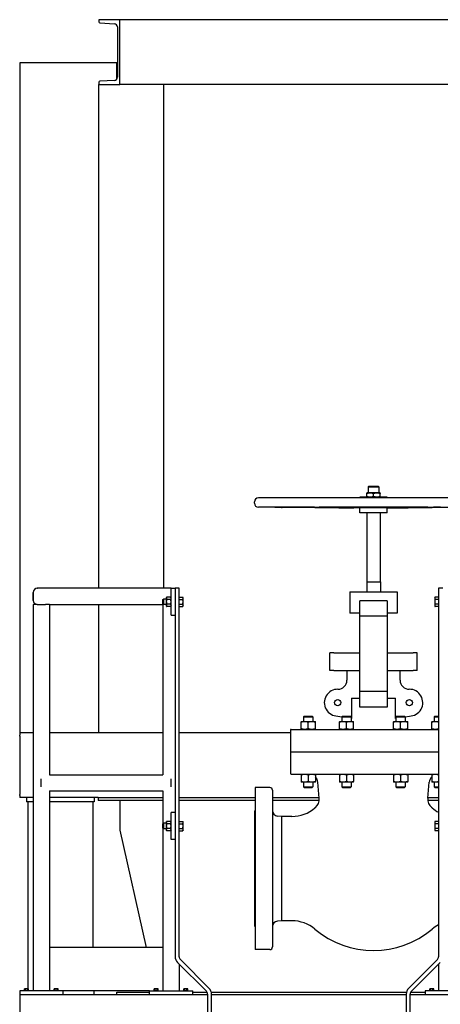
# Model space of a CAD drawing. Header units: inches. Extents: x 18 to 846, y -67 to 561.
# Tile 562 of 656: x 662 to 700, y 256 to 347. Entities that reach past the tile are written whole.
import ezdxf

# ---------------------------------------------------------------- set-up
doc = ezdxf.new("R2010")
doc.units = ezdxf.units.IN
doc.header["$LTSCALE"] = 24
doc.header["$MEASUREMENT"] = 0
doc.layers.add('Visible (ANSI)', color=7, linetype='Continuous', lineweight=30)

msp = doc.modelspace()

# ---------------------------------------------------------------- linework, layer by layer
at = {"layer": 'Visible (ANSI)'}
for p, q in [((670.8308, 347.16786), (668.9108, 347.16786)), ((668.9108, 347.16786), (668.9108, 346.96082)), ((669.00178, 346.86495), (670.34353, 346.79464)), ((670.6308, 346.49192), (670.6308, 341.84381)), ((670.8308, 341.16786), (670.8308, 347.16786)), ((781.5808, 347.16786), (670.8308, 347.16786)), ((670.5808, 343.16786), (661.5808, 343.16786)), ((661.5808, 343.16786), (661.5808, 281.16786)), ((670.5808, 343.16786), (670.6308, 343.16786)), ((670.5808, 341.67704), (670.5808, 343.16786)), ((670.6308, 343.03336), (670.5808, 343.03336)), ((668.9108, 341.37491), (668.9108, 341.16786)), ((668.9108, 341.16786), (670.8308, 341.16786)), ((668.9108, 294.54286), (668.9108, 341.16786)), ((670.34353, 341.54109), (669.00178, 341.47078)), ((780.64773, 341.16786), (670.8308, 341.16786)), ((674.9108, 341.16786), (674.70376, 341.16786)), ((674.9108, 294.54286), (674.9108, 341.16786)), ((693.8862, 303.99907), (693.8118, 303.92467)), ((693.8118, 303.92467), (694.8118, 303.92467)), ((693.8118, 303.92467), (693.8118, 303.38507)), ((693.8862, 303.99907), (694.7374, 303.99907)), ((694.7374, 303.99907), (694.8118, 303.92467)), ((694.8118, 303.92467), (694.8118, 303.38507)), ((683.2883, 302.42407), (683.2883, 302.54207)), ((704.9613, 302.91607), (683.6623, 302.91607)), ((695.5718, 302.97507), (693.0518, 302.97507)), ((693.0518, 302.91607), (693.0518, 302.97507)), ((693.9993, 303.38507), (693.6868, 303.38507)), ((693.6868, 303.03089), (693.6868, 303.32924)), ((694.6243, 303.38507), (693.9993, 303.38507)), ((694.3118, 303.03089), (694.3118, 303.32924)), ((694.9368, 303.38507), (694.6243, 303.38507)), ((694.9368, 303.03089), (694.9368, 303.32924)), ((695.5718, 302.91607), (695.5718, 302.97507)), ((684.94183, 302.04093), (683.65964, 302.05008)), ((688.12376, 302.04093), (684.94183, 302.04093)), ((699.09117, 302.04093), (689.53244, 302.04093)), ((693.0518, 301.98306), (691.52025, 301.99399)), ((695.5718, 301.98306), (693.0518, 301.98306)), ((693.0518, 301.52407), (693.0518, 301.98306)), ((695.5718, 301.98306), (697.10336, 301.99399)), ((695.5718, 301.52407), (695.5718, 301.98306)), ((695.5718, 301.52407), (693.0518, 301.52407)), ((693.6868, 301.52407), (693.6868, 295.14107)), ((694.9368, 301.52407), (694.9368, 295.14107)), ((663.2058, 294.54286), (663.21288, 294.54286)), ((675.5808, 294.54286), (663.21288, 294.54286)), ((675.5808, 292.04286), (675.5808, 294.54286)), ((675.5808, 294.54286), (675.9558, 294.54286)), ((676.3308, 294.54286), (675.9558, 294.54286)), ((675.9558, 294.54286), (675.9558, 260.44819)), ((676.3308, 260.44819), (676.3308, 294.54286)), ((693.6758, 295.14107), (694.9478, 295.14107)), ((693.6758, 295.14107), (693.6758, 294.22436)), ((694.9478, 295.14107), (694.9478, 294.22436)), ((700.7058, 294.54286), (700.3308, 294.54286)), ((700.3308, 294.54286), (700.3308, 260.44819)), ((662.8308, 294.16786), (662.8308, 293.41786)), ((662.83788, 293.41786), (662.83788, 294.16786)), ((674.8308, 293.49568), (674.87658, 293.54286)), ((674.8308, 293.09005), (674.8308, 293.49568)), ((674.87658, 293.54286), (674.87658, 293.04286)), ((675.1428, 293.54286), (674.87658, 293.54286)), ((675.1428, 293.66786), (675.1763, 293.72588)), ((675.1428, 293.66786), (675.1428, 293.61762)), ((675.1428, 293.61762), (675.1428, 293.29286)), ((675.54731, 293.72588), (675.1763, 293.72588)), ((675.54731, 293.50937), (675.1763, 293.50937)), ((675.5808, 293.66786), (675.54731, 293.72588)), ((676.33081, 293.66786), (676.3308, 293.66786)), ((676.33081, 293.61762), (676.33081, 293.72588)), ((676.33081, 293.72588), (676.66131, 293.72588)), ((676.33081, 293.50937), (676.33081, 293.61762)), ((676.33081, 293.50937), (676.66131, 293.50937)), ((676.33081, 293.29286), (676.33081, 293.50937)), ((676.69481, 293.66786), (676.66131, 293.72588)), ((676.69481, 293.61762), (676.69481, 293.66786)), ((676.69481, 293.29286), (676.69481, 293.61762)), ((692.11295, 294.22436), (696.51066, 294.22436)), ((692.11295, 294.22436), (692.11295, 292.25456)), ((696.51066, 294.22436), (696.51066, 292.25456)), ((699.9668, 293.66786), (700.00029, 293.72588)), ((699.9668, 293.66786), (699.9668, 293.61762)), ((699.9668, 293.61762), (699.9668, 293.29286)), ((700.3308, 293.72588), (700.00029, 293.72588)), ((700.3308, 293.50937), (700.00029, 293.50937)), ((700.3308, 293.72588), (700.3308, 293.61762)), ((700.3308, 293.66786), (700.3308, 293.66786)), ((700.3308, 293.61762), (700.3308, 293.50937)), ((700.3308, 293.50937), (700.3308, 293.29286)), ((662.8308, 293.04286), (662.8308, 257.29286)), ((663.2058, 293.04286), (662.8308, 293.04286)), ((663.2058, 293.04286), (663.9558, 293.04286)), ((664.3308, 293.04286), (663.9558, 293.04286)), ((664.3308, 293.04286), (664.3308, 277.29286)), ((664.3308, 293.04286), (674.8308, 293.04286)), ((668.9108, 281.16786), (668.9108, 293.04286)), ((674.8308, 293.09005), (674.87658, 293.04286)), ((674.8308, 293.04286), (674.8308, 277.29286)), ((674.87658, 293.04286), (674.8308, 293.04286)), ((675.1428, 293.04286), (674.87658, 293.04286)), ((675.1428, 293.29286), (675.1428, 292.96811)), ((675.1428, 292.96811), (675.1428, 292.91786)), ((675.1428, 292.91786), (675.1763, 292.85985)), ((675.54731, 293.07636), (675.1763, 293.07636)), ((675.54731, 292.85985), (675.1763, 292.85985)), ((675.5808, 292.91786), (675.54731, 292.85985)), ((676.33081, 292.91786), (676.3308, 292.91786)), ((676.33081, 293.07636), (676.33081, 293.29286)), ((676.33081, 293.07636), (676.66131, 293.07636)), ((676.33081, 292.96811), (676.33081, 293.07636)), ((676.33081, 292.85985), (676.33081, 292.96811)), ((676.33081, 292.85985), (676.66131, 292.85985)), ((676.69481, 292.91786), (676.66131, 292.85985)), ((676.69481, 292.96811), (676.69481, 293.29286)), ((676.69481, 292.91786), (676.69481, 292.96811)), ((693.03822, 291.96496), (693.03822, 293.39736)), ((695.58538, 293.39736), (693.03822, 293.39736)), ((695.58538, 293.39736), (695.58538, 291.96496)), ((699.9668, 293.29286), (699.9668, 292.96811)), ((699.9668, 292.96811), (699.9668, 292.91786)), ((699.9668, 292.91786), (700.00029, 292.85985)), ((700.3308, 293.07636), (700.00029, 293.07636)), ((700.3308, 292.85985), (700.00029, 292.85985)), ((700.3308, 293.29286), (700.3308, 293.07636)), ((700.3308, 293.07636), (700.3308, 292.96811)), ((700.3308, 292.96811), (700.3308, 292.85985)), ((700.3308, 292.91786), (700.3308, 292.91786)), ((675.5808, 292.04286), (675.9558, 292.04286)), ((693.03822, 292.25456), (692.11295, 292.25456)), ((693.03822, 284.98077), (693.03822, 291.96496)), ((695.58538, 291.96496), (693.03822, 291.96496)), ((696.51066, 292.25456), (695.58538, 292.25456)), ((695.58538, 291.96496), (695.58538, 284.98077)), ((690.65009, 288.58536), (690.27014, 288.58536)), ((690.27014, 286.93136), (690.27014, 288.58536)), ((690.65009, 288.58536), (693.03822, 288.58536)), ((695.58538, 288.58536), (697.97352, 288.58536)), ((698.35347, 288.58536), (697.97352, 288.58536)), ((698.35347, 286.93136), (698.35347, 288.58536)), ((690.65009, 286.93136), (690.27014, 286.93136)), ((690.65009, 286.93136), (693.03822, 286.93136)), ((691.8523, 286.93136), (691.8523, 286.0292)), ((695.58538, 286.93136), (697.97352, 286.93136)), ((696.7713, 286.0292), (696.7713, 286.93136)), ((698.35347, 286.93136), (697.97352, 286.93136)), ((692.27431, 284.37536), (692.27431, 282.49655)), ((692.27431, 284.37536), (693.03822, 284.37536)), ((693.03822, 283.54836), (693.03822, 284.98077)), ((695.58538, 284.98077), (693.03822, 284.98077)), ((695.58538, 284.98077), (695.58538, 283.54836)), ((695.58538, 284.37536), (696.3493, 284.37536)), ((696.3493, 282.49655), (696.3493, 284.37536)), ((695.58538, 283.54836), (693.03822, 283.54836)), ((687.89995, 282.72136), (687.8338, 282.65521)), ((687.8338, 282.65521), (688.7088, 282.65521)), ((687.8338, 282.65521), (687.8338, 282.23086)), ((687.89995, 282.72136), (688.64265, 282.72136)), ((688.64265, 282.72136), (688.7088, 282.65521)), ((688.7088, 282.65521), (688.7088, 282.23086)), ((690.9993, 282.72136), (691.37258, 282.65555)), ((691.43839, 282.72136), (691.37224, 282.65521)), ((691.37224, 282.65521), (692.24724, 282.65521)), ((691.37224, 282.65521), (691.37224, 282.23086)), ((691.43839, 282.72136), (692.18109, 282.72136)), ((692.18109, 282.72136), (692.24724, 282.65521)), ((692.24724, 282.65521), (692.24724, 282.23086)), ((692.24724, 282.50132), (692.27431, 282.49655)), ((696.3493, 282.49655), (696.37637, 282.50132)), ((696.44252, 282.72136), (696.37637, 282.65521)), ((696.37637, 282.65521), (697.25137, 282.65521)), ((696.37637, 282.65521), (696.37637, 282.23086)), ((696.44252, 282.72136), (697.18522, 282.72136)), ((697.18522, 282.72136), (697.25137, 282.65521)), ((697.25103, 282.65555), (697.6243, 282.72136)), ((697.25137, 282.65521), (697.25137, 282.23086)), ((699.98096, 282.72136), (699.91481, 282.65521)), ((699.91481, 282.65521), (700.3308, 282.65521)), ((699.91481, 282.65521), (699.91481, 282.23086)), ((699.98096, 282.72136), (700.3308, 282.72136)), ((687.6153, 282.23086), (687.9433, 282.23086)), ((687.6153, 281.53946), (687.6153, 282.17227)), ((687.9433, 282.23086), (688.5993, 282.23086)), ((688.2713, 281.53946), (688.2713, 282.17227)), ((688.5993, 282.23086), (688.9273, 282.23086)), ((688.9273, 281.53946), (688.9273, 282.17227)), ((691.15374, 282.23086), (691.48174, 282.23086)), ((691.15374, 281.53946), (691.15374, 282.17227)), ((691.48174, 282.23086), (692.13774, 282.23086)), ((691.80974, 281.53946), (691.80974, 282.17227)), ((692.13774, 282.23086), (692.46574, 282.23086)), ((692.46574, 281.53946), (692.46574, 282.17227)), ((696.15787, 282.23086), (696.48587, 282.23086)), ((696.15787, 281.53946), (696.15787, 282.17227)), ((696.48587, 282.23086), (697.14187, 282.23086)), ((696.81387, 281.53946), (696.81387, 282.17227)), ((697.14187, 282.23086), (697.46987, 282.23086)), ((697.46987, 281.53946), (697.46987, 282.17227)), ((699.69631, 282.23086), (700.02431, 282.23086)), ((699.69631, 281.53946), (699.69631, 282.17227)), ((700.02431, 282.23086), (700.3308, 282.23086)), ((662.8308, 281.16786), (661.5808, 281.16786)), ((661.5808, 281.16786), (661.5808, 280.96082)), ((661.5808, 280.86495), (661.5808, 280.96082)), ((661.5808, 280.86495), (661.5808, 280.79464)), ((661.5808, 280.79464), (661.5808, 280.49192)), ((674.8308, 281.16786), (664.3308, 281.16786)), ((669.11785, 281.16786), (668.9108, 281.16786)), ((674.8308, 281.16786), (674.70376, 281.16786)), ((686.6158, 281.16786), (676.3308, 281.16786)), ((686.6158, 281.41786), (686.6158, 279.47636)), ((686.6788, 281.48086), (700.3308, 281.48086)), ((661.5808, 280.49192), (661.5808, 275.84381)), ((686.6158, 279.35036), (686.6158, 277.40886)), ((686.6788, 279.41336), (700.3308, 279.41336)), ((686.6788, 279.41336), (700.3308, 279.41336)), ((664.3308, 277.29286), (674.8308, 277.29286)), ((686.6788, 277.34586), (700.3308, 277.34586)), ((687.6153, 277.28727), (687.6153, 276.65446)), ((688.2713, 277.28727), (688.2713, 276.65446)), ((688.9273, 277.28727), (688.9273, 276.65446)), ((691.15374, 277.28727), (691.15374, 276.65446)), ((691.80974, 277.28727), (691.80974, 276.65446)), ((692.46574, 277.28727), (692.46574, 276.65446)), ((696.15787, 277.28727), (696.15787, 276.65446)), ((696.81387, 277.28727), (696.81387, 276.65446)), ((697.46987, 277.28727), (697.46987, 276.65446)), ((699.69631, 277.28727), (699.69631, 276.65446)), ((663.5808, 276.16786), (663.5808, 276.91786)), ((675.5808, 276.16786), (675.5808, 276.91786)), ((687.9433, 276.59586), (687.6153, 276.59586)), ((687.8338, 276.59586), (687.8338, 276.16751)), ((687.8338, 276.16751), (688.7088, 276.16751)), ((687.89995, 276.10136), (687.8338, 276.16751)), ((688.5993, 276.59586), (687.9433, 276.59586)), ((688.9273, 276.59586), (688.5993, 276.59586)), ((688.64265, 276.10136), (688.7088, 276.16751)), ((688.7088, 276.59586), (688.7088, 276.16751)), ((689.29257, 275.10823), (689.16285, 276.59094)), ((691.48174, 276.59586), (691.15374, 276.59586)), ((691.37224, 276.59586), (691.37224, 276.16751)), ((691.37224, 276.16751), (692.24724, 276.16751)), ((691.43839, 276.10136), (691.37224, 276.16751)), ((692.13774, 276.59586), (691.48174, 276.59586)), ((692.46574, 276.59586), (692.13774, 276.59586)), ((692.18109, 276.10136), (692.24724, 276.16751)), ((692.24724, 276.59586), (692.24724, 276.16751)), ((696.48587, 276.59586), (696.15787, 276.59586)), ((696.37637, 276.59586), (696.37637, 276.16751)), ((696.37637, 276.16751), (697.25137, 276.16751)), ((696.44252, 276.10136), (696.37637, 276.16751)), ((697.14187, 276.59586), (696.48587, 276.59586)), ((697.46987, 276.59586), (697.14187, 276.59586)), ((697.18522, 276.10136), (697.25137, 276.16751)), ((697.25137, 276.59586), (697.25137, 276.16751)), ((699.33104, 275.10823), (699.46076, 276.59094)), ((700.02431, 276.59586), (699.69631, 276.59586)), ((699.91481, 276.59586), (699.91481, 276.16751)), ((699.91481, 276.16751), (700.3308, 276.16751)), ((699.98096, 276.10136), (699.91481, 276.16751)), ((700.3308, 276.59586), (700.02431, 276.59586)), ((661.5808, 275.84381), (661.5808, 275.54109)), ((661.5808, 275.54109), (661.5808, 275.47078)), ((661.5808, 275.37491), (661.5808, 275.47078)), ((661.5808, 275.37491), (661.5808, 275.16786)), ((664.3308, 275.79286), (664.3308, 257.29286)), ((664.3308, 275.79286), (674.8308, 275.79286)), ((674.8308, 275.79286), (674.8308, 272.74568)), ((683.3708, 276.10536), (683.3708, 261.10536)), ((684.7118, 276.10536), (683.3708, 276.10536)), ((684.9618, 275.85536), (684.9618, 261.35536)), ((687.89995, 276.10136), (688.64265, 276.10136)), ((691.43839, 276.10136), (692.18109, 276.10136)), ((696.44252, 276.10136), (697.18522, 276.10136)), ((699.98096, 276.10136), (700.3308, 276.10136)), ((662.2058, 275.16786), (661.5808, 275.16786)), ((662.2058, 275.16786), (662.2058, 274.79286)), ((662.8308, 275.16786), (662.2058, 275.16786)), ((662.8308, 274.79286), (662.2058, 274.79286)), ((662.3208, 274.79286), (662.3208, 257.48686)), ((668.4558, 275.16786), (664.3308, 275.16786)), ((668.4558, 274.79286), (664.3308, 274.79286)), ((668.3408, 274.79286), (668.3408, 261.29286)), ((668.8308, 275.16786), (668.4558, 275.16786)), ((668.4558, 275.16786), (668.4558, 274.79286)), ((668.8308, 275.16786), (668.8308, 274.91786)), ((668.8308, 275.16786), (674.8308, 275.16786)), ((674.8308, 274.91786), (668.8308, 274.91786)), ((670.8308, 274.91786), (670.8308, 272.16786)), ((676.3308, 275.16786), (683.3708, 275.16786)), ((683.3708, 274.91786), (676.3308, 274.91786)), ((684.9618, 275.16786), (689.28735, 275.16786)), ((689.29104, 274.91786), (684.9618, 274.91786)), ((700.3308, 274.91786), (699.33257, 274.91786)), ((699.33625, 275.16786), (700.3308, 275.16786)), ((675.9558, 273.79286), (675.5808, 273.79286)), ((675.5808, 271.29286), (675.5808, 273.79286)), ((683.3078, 273.92036), (683.3708, 273.98336)), ((683.3078, 273.92036), (683.3078, 263.29036)), ((685.7888, 273.43718), (685.41823, 273.4696)), ((685.7888, 273.43718), (685.7888, 263.77355)), ((686.76032, 273.43718), (685.7888, 273.43718)), ((674.8308, 272.74568), (674.87658, 272.79286)), ((674.8308, 272.34005), (674.8308, 272.74568)), ((674.87658, 272.79286), (674.87658, 272.29286)), ((675.1428, 272.79286), (674.87658, 272.79286)), ((675.1428, 272.91786), (675.1763, 272.97588)), ((675.1428, 272.91786), (675.1428, 272.86762)), ((675.1428, 272.86762), (675.1428, 272.54286)), ((675.1428, 272.54286), (675.1428, 272.21811)), ((675.54731, 272.97588), (675.1763, 272.97588)), ((675.54731, 272.75937), (675.1763, 272.75937)), ((675.5808, 272.91786), (675.54731, 272.97588)), ((676.33081, 272.91786), (676.3308, 272.91786)), ((676.33081, 272.86762), (676.33081, 272.97588)), ((676.33081, 272.97588), (676.66131, 272.97588)), ((676.33081, 272.75937), (676.33081, 272.86762)), ((676.33081, 272.75937), (676.66131, 272.75937)), ((676.33081, 272.54286), (676.33081, 272.75937)), ((676.33081, 272.32636), (676.33081, 272.54286)), ((676.69481, 272.91786), (676.66131, 272.97588)), ((676.69481, 272.86762), (676.69481, 272.91786)), ((676.69481, 272.54286), (676.69481, 272.86762)), ((676.69481, 272.21811), (676.69481, 272.54286)), ((699.9668, 272.91786), (700.00029, 272.97588)), ((699.9668, 272.91786), (699.9668, 272.86762)), ((699.9668, 272.86762), (699.9668, 272.54286)), ((699.9668, 272.54286), (699.9668, 272.21811)), ((700.3308, 272.97588), (700.00029, 272.97588)), ((700.3308, 272.75937), (700.00029, 272.75937)), ((700.3308, 272.97588), (700.3308, 272.86762)), ((700.3308, 272.91786), (700.3308, 272.91786)), ((700.3308, 272.86762), (700.3308, 272.75937)), ((700.3308, 272.75937), (700.3308, 272.54286)), ((700.3308, 272.54286), (700.3308, 272.32636)), ((670.8308, 272.16786), (673.27213, 261.29286)), ((674.8308, 272.34005), (674.8308, 257.29286)), ((674.8308, 272.34005), (674.87658, 272.29286)), ((675.1428, 272.29286), (674.87658, 272.29286)), ((675.1428, 272.21811), (675.1428, 272.16786)), ((675.1428, 272.16786), (675.1763, 272.10985)), ((675.54731, 272.32636), (675.1763, 272.32636)), ((675.54731, 272.10985), (675.1763, 272.10985)), ((675.5808, 272.16786), (675.54731, 272.10985)), ((676.33081, 272.16786), (676.3308, 272.16786)), ((676.33081, 272.32636), (676.66131, 272.32636)), ((676.33081, 272.21811), (676.33081, 272.32636)), ((676.33081, 272.10985), (676.33081, 272.21811)), ((676.33081, 272.10985), (676.66131, 272.10985)), ((676.69481, 272.16786), (676.66131, 272.10985)), ((676.69481, 272.16786), (676.69481, 272.21811)), ((699.9668, 272.21811), (699.9668, 272.16786)), ((699.9668, 272.16786), (700.00029, 272.10985)), ((700.3308, 272.32636), (700.00029, 272.32636)), ((700.3308, 272.10985), (700.00029, 272.10985)), ((700.3308, 272.32636), (700.3308, 272.21811)), ((700.3308, 272.21811), (700.3308, 272.10985)), ((700.3308, 272.16786), (700.3308, 272.16786)), ((675.9558, 271.29286), (675.5808, 271.29286)), ((685.7888, 263.77355), (685.41823, 263.74113)), ((686.76032, 263.77355), (685.7888, 263.77355)), ((683.3078, 263.29036), (683.3708, 263.22736)), ((674.8308, 261.29286), (664.3308, 261.29286)), ((684.7118, 261.10536), (683.3708, 261.10536)), ((676.17547, 259.91786), (678.84597, 257.24737)), ((676.3308, 259.76253), (676.3308, 257.29286)), ((679.11113, 257.51253), (676.44064, 260.18303)), ((700.22097, 260.18303), (697.55047, 257.51253)), ((697.81564, 257.24737), (700.48613, 259.91786)), ((700.3308, 259.76253), (700.3308, 257.29286)), ((661.5808, 257.29286), (661.5808, 256.91786)), ((665.5808, 257.29286), (661.5808, 257.29286)), ((661.9898, 257.33186), (662.4218, 257.33186)), ((661.9898, 257.33186), (661.9898, 257.29286)), ((662.02567, 257.33186), (662.02567, 257.46764)), ((662.0707, 257.48686), (662.0498, 257.48686)), ((662.2058, 257.48686), (662.0707, 257.48686)), ((662.11574, 257.33186), (662.11574, 257.46764)), ((662.3409, 257.48686), (662.2058, 257.48686)), ((662.29587, 257.33186), (662.29587, 257.46764)), ((662.3618, 257.48686), (662.3409, 257.48686)), ((662.38594, 257.33186), (662.38594, 257.46764)), ((662.4218, 257.33186), (662.4218, 257.29286)), ((664.7398, 257.33186), (665.1718, 257.33186)), ((664.7398, 257.33186), (664.7398, 257.29286)), ((664.77567, 257.33186), (664.77567, 257.46764)), ((664.8207, 257.48686), (664.7998, 257.48686)), ((664.9558, 257.48686), (664.8207, 257.48686)), ((664.86574, 257.33186), (664.86574, 257.46764)), ((665.0909, 257.48686), (664.9558, 257.48686)), ((665.04587, 257.33186), (665.04587, 257.46764)), ((665.1118, 257.48686), (665.0909, 257.48686)), ((665.13594, 257.33186), (665.13594, 257.46764)), ((665.1718, 257.33186), (665.1718, 257.29286)), ((673.5808, 257.29286), (665.5808, 257.29286)), ((665.5808, 257.29286), (665.5808, 256.91786)), ((668.4558, 256.91786), (668.4558, 257.29286)), ((670.5808, 257.16786), (673.5808, 257.16786)), ((670.5808, 256.91786), (670.5808, 257.16786)), ((673.5808, 257.29286), (677.5808, 257.29286)), ((673.5808, 256.91786), (673.5808, 257.29286)), ((673.9898, 257.33186), (674.4218, 257.33186)), ((673.9898, 257.33186), (673.9898, 257.29286)), ((674.02567, 257.33186), (674.02567, 257.46764)), ((674.0707, 257.48686), (674.0498, 257.48686)), ((674.2058, 257.48686), (674.0707, 257.48686)), ((674.11574, 257.33186), (674.11574, 257.46764)), ((674.3409, 257.48686), (674.2058, 257.48686)), ((674.29587, 257.33186), (674.29587, 257.46764)), ((674.3618, 257.48686), (674.3409, 257.48686)), ((674.38594, 257.33186), (674.38594, 257.46764)), ((674.4218, 257.33186), (674.4218, 257.29286)), ((676.7398, 257.33186), (677.1718, 257.33186)), ((676.7398, 257.33186), (676.7398, 257.29286)), ((676.77567, 257.33186), (676.77567, 257.46764)), ((676.8207, 257.48686), (676.7998, 257.48686)), ((676.9558, 257.48686), (676.8207, 257.48686)), ((676.86574, 257.33186), (676.86574, 257.46764)), ((677.0909, 257.48686), (676.9558, 257.48686)), ((677.04587, 257.33186), (677.04587, 257.46764)), ((677.1118, 257.48686), (677.0909, 257.48686)), ((677.13594, 257.33186), (677.13594, 257.46764)), ((677.1718, 257.33186), (677.1718, 257.29286)), ((677.5808, 256.91786), (677.5808, 257.29286)), ((677.5808, 257.16786), (678.90662, 257.16786)), ((678.9558, 256.9822), (678.9558, 229.79286)), ((679.30746, 257.16786), (697.35415, 257.16786)), ((679.3308, 229.79286), (679.3308, 256.9822)), ((697.3308, 256.9822), (697.3308, 229.79286)), ((697.7058, 229.79286), (697.7058, 256.9822)), ((697.75499, 257.16786), (699.0808, 257.16786)), ((699.0808, 257.29286), (699.0808, 256.91786)), ((703.0808, 257.29286), (699.0808, 257.29286)), ((699.4898, 257.33186), (699.9218, 257.33186)), ((699.4898, 257.33186), (699.4898, 257.29286)), ((699.52567, 257.33186), (699.52567, 257.46764)), ((699.5707, 257.48686), (699.5498, 257.48686)), ((699.7058, 257.48686), (699.5707, 257.48686)), ((699.61574, 257.33186), (699.61574, 257.46764)), ((699.8409, 257.48686), (699.7058, 257.48686)), ((699.79587, 257.33186), (699.79587, 257.46764)), ((699.8618, 257.48686), (699.8409, 257.48686)), ((699.88594, 257.33186), (699.88594, 257.46764)), ((699.9218, 257.33186), (699.9218, 257.29286)), ((661.5808, 256.91786), (661.5808, 186.90687)), ((678.9558, 256.91786), (661.5808, 256.91786)), ((697.3308, 256.91786), (679.3308, 256.91786)), ((792.1433, 256.91786), (697.7058, 256.91786))]:
    msp.add_line(p, q, dxfattribs=at)
for centre in [(690.9993, 283.96186), (697.6243, 283.96186)]:
    msp.add_circle(centre, 0.29167, dxfattribs=at)
for centre, radius, start, end in [((669.0068, 346.96082), 0.096, 180, 267.0004445), ((670.32767, 346.49192), 0.30314, 0, 87.0004445), ((670.32767, 341.84381), 0.30314, 272.9995555, 0), ((669.0068, 341.37491), 0.096, 92.9995555, 180), ((683.6623, 302.54207), 0.374, 90, 180), ((683.6623, 302.42407), 0.374, 180, 269.5911677), ((663.2058, 294.16786), 0.375, 90, 180), ((663.21288, 294.16786), 0.375, 90, 180), ((663.2058, 293.41786), 0.375, 180, 270), ((663.21288, 293.41786), 0.375, 180, 270), ((691.0253, 286.0292), 0.827, 269.2794537, 0), ((697.5983, 286.0292), 0.827, 180, 270.7205463), ((690.9993, 283.96186), 1.2405, 89.2794537, 270), ((697.6243, 283.96186), 1.2405, 270, 90.7205463), ((686.6788, 281.41786), 0.063, 90, 180), ((686.6788, 279.47636), 0.063, 180, 270), ((686.6788, 279.35036), 0.063, 90, 180), ((686.6788, 277.40886), 0.063, 180, 270), ((688.339, 276.51886), 0.827, 5, 44.654126), ((700.28461, 276.51886), 0.827, 135.345874, 175), ((684.7118, 275.85536), 0.25, 0, 90), ((688.29638, 275.02108), 1, 309.7112969, 5), ((700.32723, 275.02108), 1, 175, 230.2887031), ((685.4618, 273.9677), 0.5, 180, 265), ((686.76032, 276.74518), 3.308, 270, 310.1026966), ((694.3118, 267.77836), 8.415, 129.7112969, 130.1026966), ((694.3118, 267.77836), 8.415, 49.8973037, 50.2887031), ((701.86329, 276.74518), 3.308, 229.8973026, 242.4019533), ((685.4618, 263.24303), 0.5, 95, 180), ((686.76032, 260.46555), 3.308, 49.8973034, 90), ((701.86329, 260.46555), 3.308, 117.5980467, 130.1026974), ((694.3118, 269.43236), 8.415, 229.8973034, 310.1026963), ((684.7118, 261.35536), 0.25, 270, 0), ((676.7058, 260.44819), 0.75, 180, 225), ((676.7058, 260.44819), 0.375, 180, 225), ((699.9558, 260.44819), 0.375, 315, 0), ((662.2058, 257.26625), 0.2702, 125.2643897, 131.8103149), ((662.2058, 257.26625), 0.22062, 90, 114.0948426), ((662.2058, 257.26625), 0.22062, 65.9051574, 90), ((662.2058, 257.26625), 0.2702, 48.1896851, 54.7356103), ((664.9558, 257.26625), 0.2702, 125.2643897, 131.8103149), ((664.9558, 257.26625), 0.22062, 90, 114.0948426), ((664.9558, 257.26625), 0.22062, 65.9051574, 90), ((664.9558, 257.26625), 0.2702, 48.1896851, 54.7356103), ((674.2058, 257.26625), 0.2702, 125.2643897, 131.8103149), ((674.2058, 257.26625), 0.22062, 90, 114.0948426), ((674.2058, 257.26625), 0.22062, 65.9051574, 90), ((674.2058, 257.26625), 0.2702, 48.1896851, 54.7356103), ((676.9558, 257.26625), 0.2702, 125.2643897, 131.8103149), ((676.9558, 257.26625), 0.22062, 90, 114.0948426), ((676.9558, 257.26625), 0.22062, 65.9051574, 90), ((676.9558, 257.26625), 0.2702, 48.1896851, 54.7356103), ((678.5808, 256.9822), 0.375, 0, 45), ((678.5808, 256.9822), 0.75, 0, 45), ((698.0808, 256.9822), 0.75, 135, 180), ((698.0808, 256.9822), 0.375, 135, 180), ((699.7058, 257.26625), 0.2702, 125.2643897, 131.8103149), ((699.7058, 257.26625), 0.22062, 90, 114.0948426), ((699.7058, 257.26625), 0.22062, 65.9051574, 90), ((699.7058, 257.26625), 0.2702, 48.1896851, 54.7356103)]:
    msp.add_arc(centre, radius, start, end, dxfattribs=at)
for centre, start_param, end_param in [((662.0707, 257.26625), 0, 0.42053434), ((662.0707, 257.26625), 5.86265097, 6.28318531), ((662.3409, 257.26625), 0, 0.42053434), ((662.3409, 257.26625), 5.86265097, 6.28318531), ((664.8207, 257.26625), 0, 0.42053434), ((664.8207, 257.26625), 5.86265097, 6.28318531), ((665.0909, 257.26625), 0, 0.42053434), ((665.0909, 257.26625), 5.86265097, 6.28318531), ((674.0707, 257.26625), 0, 0.42053434), ((674.0707, 257.26625), 5.86265097, 6.28318531), ((674.3409, 257.26625), 0, 0.42053434), ((674.3409, 257.26625), 5.86265097, 6.28318531), ((676.8207, 257.26625), 0, 0.42053434), ((676.8207, 257.26625), 5.86265097, 6.28318531), ((677.0909, 257.26625), 0, 0.42053434), ((677.0909, 257.26625), 5.86265097, 6.28318531), ((699.5707, 257.26625), 0, 0.42053434), ((699.5707, 257.26625), 5.86265097, 6.28318531), ((699.8409, 257.26625), 0, 0.42053434), ((699.8409, 257.26625), 5.86265097, 6.28318531)]:
    msp.add_ellipse(centre, major_axis=(0, 0.22062), ratio=0.5, start_param=start_param, end_param=end_param, dxfattribs=at)
for points, weights in [([(693.6868, 303.38507), (693.6868, 303.38507), (693.6868, 303.32924)], [1, 1.04314139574, 1.01001874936]), ([(693.6868, 303.32924), (693.85427, 303.38507), (693.9993, 303.38507)], [1.01001874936, 1.04314139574, 1]), ([(693.6868, 303.03089), (693.6868, 302.97507), (693.6868, 302.97507)], [1.01001874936, 1.04314139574, 1]), ([(693.9993, 302.97507), (693.85427, 302.97507), (693.6868, 303.03089)], [1, 1.04314139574, 1.01001874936]), ([(693.9993, 303.38507), (694.14434, 303.38507), (694.3118, 303.32924)], [1, 1.04314139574, 1.01001874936]), ([(694.3118, 303.03089), (694.14434, 302.97507), (693.9993, 302.97507)], [1.01001874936, 1.04314139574, 1]), ([(694.3118, 303.32924), (694.47927, 303.38507), (694.6243, 303.38507)], [1.01001874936, 1.04314139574, 1]), ([(694.6243, 302.97507), (694.47927, 302.97507), (694.3118, 303.03089)], [1, 1.04314139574, 1.01001874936]), ([(694.6243, 303.38507), (694.76934, 303.38507), (694.9368, 303.32924)], [1, 1.04314139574, 1.01001874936]), ([(694.9368, 303.03089), (694.76934, 302.97507), (694.6243, 302.97507)], [1.01001874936, 1.04314139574, 1]), ([(694.9368, 303.32924), (694.9368, 303.38507), (694.9368, 303.38507)], [1.01001874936, 1.04314139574, 1]), ([(694.9368, 302.97507), (694.9368, 302.97507), (694.9368, 303.03089)], [1, 1.04314139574, 1.01001874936]), ([(692.16779, 301.98949), (690.9219, 301.99783), (685.85314, 302.03682)], [3.21640230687, 2.36623373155, 1.05826131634]), ([(688.88254, 302.03682), (691.71861, 301.99783), (692.4157, 301.98949)], [1.05826131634, 2.36623373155, 3.21640230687]), ([(693.91068, 301.98949), (693.02271, 301.99783), (689.41012, 302.03682)], [3.21640230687, 2.36623373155, 1.05826131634]), ([(699.21349, 302.03682), (695.6009, 301.99783), (694.71293, 301.98949)], [1.05826131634, 2.36623373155, 3.21640230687]), ([(696.20791, 301.98949), (696.905, 301.99783), (699.74106, 302.03682)], [3.21640230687, 2.36623373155, 1.05826131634]), ([(702.77047, 302.03682), (697.70171, 301.99783), (696.45582, 301.98949)], [1.05826131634, 2.36623373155, 3.21640230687]), ([(675.1763, 293.72588), (675.1428, 293.66786), (675.1428, 293.61762)], [1, 1.0379548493, 1]), ([(675.1428, 293.61762), (675.1428, 293.56738), (675.1763, 293.50937)], [1, 1.0379548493, 1]), ([(675.1763, 293.50937), (675.1428, 293.39335), (675.1428, 293.29286)], [1, 1.0379548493, 1]), ([(675.5808, 293.61762), (675.5808, 293.66786), (675.54731, 293.72588)], [1, 1.0379548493, 1]), ([(675.54731, 293.50937), (675.5808, 293.56738), (675.5808, 293.61762)], [1, 1.0379548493, 1]), ([(675.5808, 293.29286), (675.5808, 293.39335), (675.54731, 293.50937)], [1, 1.0379548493, 1]), ([(676.69481, 293.61762), (676.69481, 293.66786), (676.66131, 293.72588)], [1, 1.0379548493, 1]), ([(676.66131, 293.50937), (676.69481, 293.56738), (676.69481, 293.61762)], [1, 1.0379548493, 1]), ([(676.69481, 293.29286), (676.69481, 293.39335), (676.66131, 293.50937)], [1, 1.0379548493, 1]), ([(700.00029, 293.72588), (699.9668, 293.66786), (699.9668, 293.61762)], [1, 1.0379548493, 1]), ([(699.9668, 293.61762), (699.9668, 293.56738), (700.00029, 293.50937)], [1, 1.0379548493, 1]), ([(700.00029, 293.50937), (699.9668, 293.39335), (699.9668, 293.29286)], [1, 1.0379548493, 1]), ([(675.1428, 293.29286), (675.1428, 293.19238), (675.1763, 293.07636)], [1, 1.0379548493, 1]), ([(675.1763, 293.07636), (675.1428, 293.01835), (675.1428, 292.96811)], [1, 1.0379548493, 1]), ([(675.1428, 292.96811), (675.1428, 292.91786), (675.1763, 292.85985)], [1, 1.0379548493, 1]), ([(675.54731, 293.07636), (675.5808, 293.19238), (675.5808, 293.29286)], [1, 1.0379548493, 1]), ([(675.5808, 292.96811), (675.5808, 293.01835), (675.54731, 293.07636)], [1, 1.0379548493, 1]), ([(675.54731, 292.85985), (675.5808, 292.91786), (675.5808, 292.96811)], [1, 1.0379548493, 1]), ([(676.66131, 293.07636), (676.69481, 293.19238), (676.69481, 293.29286)], [1, 1.0379548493, 1]), ([(676.69481, 292.96811), (676.69481, 293.01835), (676.66131, 293.07636)], [1, 1.0379548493, 1]), ([(676.66131, 292.85985), (676.69481, 292.91786), (676.69481, 292.96811)], [1, 1.0379548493, 1]), ([(699.9668, 293.29286), (699.9668, 293.19238), (700.00029, 293.07636)], [1, 1.0379548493, 1]), ([(700.00029, 293.07636), (699.9668, 293.01835), (699.9668, 292.96811)], [1, 1.0379548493, 1]), ([(699.9668, 292.96811), (699.9668, 292.91786), (700.00029, 292.85985)], [1, 1.0379548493, 1]), ([(687.6153, 282.23086), (687.6153, 282.23086), (687.6153, 282.17227)], [1, 1.04314139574, 1.01001874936]), ([(687.6153, 282.17227), (687.79107, 282.23086), (687.9433, 282.23086)], [1.01001874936, 1.04314139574, 1]), ([(687.9433, 282.23086), (688.09552, 282.23086), (688.2713, 282.17227)], [1, 1.04314139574, 1.01001874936]), ([(688.2713, 282.17227), (688.44707, 282.23086), (688.5993, 282.23086)], [1.01001874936, 1.04314139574, 1]), ([(688.5993, 282.23086), (688.75152, 282.23086), (688.9273, 282.17227)], [1, 1.04314139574, 1.01001874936]), ([(688.9273, 282.17227), (688.9273, 282.23086), (688.9273, 282.23086)], [1.01001874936, 1.04314139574, 1]), ([(691.15374, 282.23086), (691.15374, 282.23086), (691.15374, 282.17227)], [1, 1.04314139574, 1.01001874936]), ([(691.15374, 282.17227), (691.32952, 282.23086), (691.48174, 282.23086)], [1.01001874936, 1.04314139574, 1]), ([(691.48174, 282.23086), (691.63397, 282.23086), (691.80974, 282.17227)], [1, 1.04314139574, 1.01001874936]), ([(691.80974, 282.17227), (691.98552, 282.23086), (692.13774, 282.23086)], [1.01001874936, 1.04314139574, 1]), ([(692.13774, 282.23086), (692.28997, 282.23086), (692.46574, 282.17227)], [1, 1.04314139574, 1.01001874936]), ([(692.46574, 282.17227), (692.46574, 282.23086), (692.46574, 282.23086)], [1.01001874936, 1.04314139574, 1]), ([(696.15787, 282.23086), (696.15787, 282.23086), (696.15787, 282.17227)], [1, 1.04314139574, 1.01001874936]), ([(696.15787, 282.17227), (696.33364, 282.23086), (696.48587, 282.23086)], [1.01001874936, 1.04314139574, 1]), ([(696.48587, 282.23086), (696.63809, 282.23086), (696.81387, 282.17227)], [1, 1.04314139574, 1.01001874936]), ([(696.81387, 282.17227), (696.98964, 282.23086), (697.14187, 282.23086)], [1.01001874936, 1.04314139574, 1]), ([(697.14187, 282.23086), (697.29409, 282.23086), (697.46987, 282.17227)], [1, 1.04314139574, 1.01001874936]), ([(697.46987, 282.17227), (697.46987, 282.23086), (697.46987, 282.23086)], [1.01001874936, 1.04314139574, 1]), ([(699.69631, 282.23086), (699.69631, 282.23086), (699.69631, 282.17227)], [1, 1.04314139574, 1.01001874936]), ([(699.69631, 282.17227), (699.87209, 282.23086), (700.02431, 282.23086)], [1.01001874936, 1.04314139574, 1]), ([(700.02431, 282.23086), (700.16779, 282.23086), (700.3308, 282.17926)], [1, 1.04056000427, 1.01370952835]), ([(687.6153, 281.53946), (687.6153, 281.48086), (687.6153, 281.48086)], [1.01001874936, 1.04314139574, 1]), ([(687.9433, 281.48086), (687.79107, 281.48086), (687.6153, 281.53946)], [1, 1.04314139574, 1.01001874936]), ([(688.2713, 281.53946), (688.09552, 281.48086), (687.9433, 281.48086)], [1.01001874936, 1.04314139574, 1]), ([(688.5993, 281.48086), (688.44707, 281.48086), (688.2713, 281.53946)], [1, 1.04314139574, 1.01001874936]), ([(688.9273, 281.53946), (688.75152, 281.48086), (688.5993, 281.48086)], [1.01001874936, 1.04314139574, 1]), ([(688.9273, 281.48086), (688.9273, 281.48086), (688.9273, 281.53946)], [1, 1.04314139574, 1.01001874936]), ([(691.15374, 281.53946), (691.15374, 281.48086), (691.15374, 281.48086)], [1.01001874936, 1.04314139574, 1]), ([(691.48174, 281.48086), (691.32952, 281.48086), (691.15374, 281.53946)], [1, 1.04314139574, 1.01001874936]), ([(691.80974, 281.53946), (691.63397, 281.48086), (691.48174, 281.48086)], [1.01001874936, 1.04314139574, 1]), ([(692.13774, 281.48086), (691.98552, 281.48086), (691.80974, 281.53946)], [1, 1.04314139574, 1.01001874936]), ([(692.46574, 281.53946), (692.28997, 281.48086), (692.13774, 281.48086)], [1.01001874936, 1.04314139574, 1]), ([(692.46574, 281.48086), (692.46574, 281.48086), (692.46574, 281.53946)], [1, 1.04314139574, 1.01001874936]), ([(696.15787, 281.53946), (696.15787, 281.48086), (696.15787, 281.48086)], [1.01001874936, 1.04314139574, 1]), ([(696.48587, 281.48086), (696.33364, 281.48086), (696.15787, 281.53946)], [1, 1.04314139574, 1.01001874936]), ([(696.81387, 281.53946), (696.63809, 281.48086), (696.48587, 281.48086)], [1.01001874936, 1.04314139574, 1]), ([(697.14187, 281.48086), (696.98964, 281.48086), (696.81387, 281.53946)], [1, 1.04314139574, 1.01001874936]), ([(697.46987, 281.53946), (697.29409, 281.48086), (697.14187, 281.48086)], [1.01001874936, 1.04314139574, 1]), ([(697.46987, 281.48086), (697.46987, 281.48086), (697.46987, 281.53946)], [1, 1.04314139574, 1.01001874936]), ([(699.69631, 281.53946), (699.69631, 281.48086), (699.69631, 281.48086)], [1.01001874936, 1.04314139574, 1]), ([(700.02431, 281.48086), (699.87209, 281.48086), (699.69631, 281.53946)], [1, 1.04314139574, 1.01001874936]), ([(700.3308, 281.53247), (700.16779, 281.48086), (700.02431, 281.48086)], [1.01370952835, 1.04056000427, 1]), ([(687.6153, 277.34586), (687.6153, 277.34586), (687.6153, 277.28727)], [1, 1.04314139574, 1.01001874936]), ([(687.6153, 277.28727), (687.79107, 277.34586), (687.9433, 277.34586)], [1.01001874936, 1.04314139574, 1]), ([(687.9433, 277.34586), (688.09552, 277.34586), (688.2713, 277.28727)], [1, 1.04314139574, 1.01001874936]), ([(688.2713, 277.28727), (688.44707, 277.34586), (688.5993, 277.34586)], [1.01001874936, 1.04314139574, 1]), ([(688.5993, 277.34586), (688.75152, 277.34586), (688.9273, 277.28727)], [1, 1.04314139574, 1.01001874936]), ([(688.9273, 277.28727), (688.9273, 277.34156), (688.9273, 277.34553)], [1.01001874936, 1.04063161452, 1.00609998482]), ([(691.15374, 277.34586), (691.15374, 277.34586), (691.15374, 277.28727)], [1, 1.04314139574, 1.01001874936]), ([(691.15374, 277.28727), (691.32952, 277.34586), (691.48174, 277.34586)], [1.01001874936, 1.04314139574, 1]), ([(691.48174, 277.34586), (691.63397, 277.34586), (691.80974, 277.28727)], [1, 1.04314139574, 1.01001874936]), ([(691.80974, 277.28727), (691.98552, 277.34586), (692.13774, 277.34586)], [1.01001874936, 1.04314139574, 1]), ([(692.13774, 277.34586), (692.28997, 277.34586), (692.46574, 277.28727)], [1, 1.04314139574, 1.01001874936]), ([(692.46574, 277.28727), (692.46574, 277.34586), (692.46574, 277.34586)], [1.01001874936, 1.04314139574, 1]), ([(696.15787, 277.34586), (696.15787, 277.34586), (696.15787, 277.28727)], [1, 1.04314139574, 1.01001874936]), ([(696.15787, 277.28727), (696.33364, 277.34586), (696.48587, 277.34586)], [1.01001874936, 1.04314139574, 1]), ([(696.48587, 277.34586), (696.63809, 277.34586), (696.81387, 277.28727)], [1, 1.04314139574, 1.01001874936]), ([(696.81387, 277.28727), (696.98964, 277.34586), (697.14187, 277.34586)], [1.01001874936, 1.04314139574, 1]), ([(697.14187, 277.34586), (697.29409, 277.34586), (697.46987, 277.28727)], [1, 1.04314139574, 1.01001874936]), ([(697.46987, 277.28727), (697.46987, 277.34586), (697.46987, 277.34586)], [1.01001874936, 1.04314139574, 1]), ([(699.69631, 277.28727), (699.87209, 277.34586), (700.02431, 277.34586)], [1.01001874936, 1.04314139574, 1]), ([(699.69631, 277.34553), (699.69631, 277.34156), (699.69631, 277.28727)], [1.00609998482, 1.04063161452, 1.01001874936]), ([(700.02431, 277.34586), (700.16779, 277.34586), (700.3308, 277.29426)], [1, 1.04056000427, 1.01370952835]), ([(687.6153, 276.65446), (687.6153, 276.59586), (687.6153, 276.59586)], [1.01001874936, 1.04314139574, 1]), ([(687.9433, 276.59586), (687.79107, 276.59586), (687.6153, 276.65446)], [1, 1.04314139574, 1.01001874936]), ([(688.2713, 276.65446), (688.09552, 276.59586), (687.9433, 276.59586)], [1.01001874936, 1.04314139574, 1]), ([(688.5993, 276.59586), (688.44707, 276.59586), (688.2713, 276.65446)], [1, 1.04314139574, 1.01001874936]), ([(688.9273, 276.65446), (688.75152, 276.59586), (688.5993, 276.59586)], [1.01001874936, 1.04314139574, 1]), ([(688.9273, 276.59586), (688.9273, 276.59586), (688.9273, 276.65446)], [1, 1.04314139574, 1.01001874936]), ([(691.15374, 276.65446), (691.15374, 276.59586), (691.15374, 276.59586)], [1.01001874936, 1.04314139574, 1]), ([(691.48174, 276.59586), (691.32952, 276.59586), (691.15374, 276.65446)], [1, 1.04314139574, 1.01001874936]), ([(691.80974, 276.65446), (691.63397, 276.59586), (691.48174, 276.59586)], [1.01001874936, 1.04314139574, 1]), ([(692.13774, 276.59586), (691.98552, 276.59586), (691.80974, 276.65446)], [1, 1.04314139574, 1.01001874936]), ([(692.46574, 276.65446), (692.28997, 276.59586), (692.13774, 276.59586)], [1.01001874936, 1.04314139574, 1]), ([(692.46574, 276.59586), (692.46574, 276.59586), (692.46574, 276.65446)], [1, 1.04314139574, 1.01001874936]), ([(696.15787, 276.65446), (696.15787, 276.59586), (696.15787, 276.59586)], [1.01001874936, 1.04314139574, 1]), ([(696.48587, 276.59586), (696.33364, 276.59586), (696.15787, 276.65446)], [1, 1.04314139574, 1.01001874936]), ([(696.81387, 276.65446), (696.63809, 276.59586), (696.48587, 276.59586)], [1.01001874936, 1.04314139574, 1]), ([(697.14187, 276.59586), (696.98964, 276.59586), (696.81387, 276.65446)], [1, 1.04314139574, 1.01001874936]), ([(697.46987, 276.65446), (697.29409, 276.59586), (697.14187, 276.59586)], [1.01001874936, 1.04314139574, 1]), ([(697.46987, 276.59586), (697.46987, 276.59586), (697.46987, 276.65446)], [1, 1.04314139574, 1.01001874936]), ([(699.69631, 276.65446), (699.69631, 276.59586), (699.69631, 276.59586)], [1.01001874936, 1.04314139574, 1]), ([(700.02431, 276.59586), (699.87209, 276.59586), (699.69631, 276.65446)], [1, 1.04314139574, 1.01001874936]), ([(700.3308, 276.64747), (700.16779, 276.59586), (700.02431, 276.59586)], [1.01370952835, 1.04056000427, 1]), ([(675.1763, 272.97588), (675.1428, 272.91786), (675.1428, 272.86762)], [1, 1.0379548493, 1]), ([(675.1428, 272.86762), (675.1428, 272.81738), (675.1763, 272.75937)], [1, 1.0379548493, 1]), ([(675.1763, 272.75937), (675.1428, 272.64335), (675.1428, 272.54286)], [1, 1.0379548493, 1]), ([(675.1428, 272.54286), (675.1428, 272.44238), (675.1763, 272.32636)], [1, 1.0379548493, 1]), ([(675.5808, 272.86762), (675.5808, 272.91786), (675.54731, 272.97588)], [1, 1.0379548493, 1]), ([(675.54731, 272.75937), (675.5808, 272.81738), (675.5808, 272.86762)], [1, 1.0379548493, 1]), ([(675.5808, 272.54286), (675.5808, 272.64335), (675.54731, 272.75937)], [1, 1.0379548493, 1]), ([(675.54731, 272.32636), (675.5808, 272.44238), (675.5808, 272.54286)], [1, 1.0379548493, 1]), ([(676.69481, 272.86762), (676.69481, 272.91786), (676.66131, 272.97588)], [1, 1.0379548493, 1]), ([(676.66131, 272.75937), (676.69481, 272.81738), (676.69481, 272.86762)], [1, 1.0379548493, 1]), ([(676.69481, 272.54286), (676.69481, 272.64335), (676.66131, 272.75937)], [1, 1.0379548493, 1]), ([(676.66131, 272.32636), (676.69481, 272.44238), (676.69481, 272.54286)], [1, 1.0379548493, 1]), ([(700.00029, 272.97588), (699.9668, 272.91786), (699.9668, 272.86762)], [1, 1.0379548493, 1]), ([(699.9668, 272.86762), (699.9668, 272.81738), (700.00029, 272.75937)], [1, 1.0379548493, 1]), ([(700.00029, 272.75937), (699.9668, 272.64335), (699.9668, 272.54286)], [1, 1.0379548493, 1]), ([(699.9668, 272.54286), (699.9668, 272.44238), (700.00029, 272.32636)], [1, 1.0379548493, 1]), ([(675.1763, 272.32636), (675.1428, 272.26835), (675.1428, 272.21811)], [1, 1.0379548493, 1]), ([(675.1428, 272.21811), (675.1428, 272.16786), (675.1763, 272.10985)], [1, 1.0379548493, 1]), ([(675.5808, 272.21811), (675.5808, 272.26835), (675.54731, 272.32636)], [1, 1.0379548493, 1]), ([(675.54731, 272.10985), (675.5808, 272.16786), (675.5808, 272.21811)], [1, 1.0379548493, 1]), ([(676.69481, 272.21811), (676.69481, 272.26835), (676.66131, 272.32636)], [1, 1.0379548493, 1]), ([(676.66131, 272.10985), (676.69481, 272.16786), (676.69481, 272.21811)], [1, 1.0379548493, 1]), ([(700.00029, 272.32636), (699.9668, 272.26835), (699.9668, 272.21811)], [1, 1.0379548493, 1]), ([(699.9668, 272.21811), (699.9668, 272.16786), (700.00029, 272.10985)], [1, 1.0379548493, 1])]:
    msp.add_rational_spline(points, weights, degree=2, dxfattribs=at)
for points, knots in [([(685.16994, 302.04093), (685.18423, 302.04093), (685.21261, 302.04083), (685.29368, 302.04046), (685.34638, 302.04018), (685.45839, 302.03953), (685.52488, 302.03912), (685.66173, 302.03822), (685.7321, 302.03772), (685.81422, 302.03711), (685.83378, 302.03697), (685.85314, 302.03682)], [1.98568979, 1.98568979, 1.98568979, 1.98568979, 2.48210857, 2.48210857, 2.97852735, 2.97852735, 3.47495346, 3.47495346, 3.97137957, 3.97137957, 4.12560975, 4.12560975, 4.12560975, 4.12560975]), ([(688.88254, 302.03682), (688.87167, 302.03697), (688.85992, 302.03711), (688.84743, 302.03726), (688.80723, 302.03772), (688.75384, 302.03822), (688.63266, 302.03912), (688.56488, 302.03953), (688.43514, 302.04018), (688.36488, 302.04046), (688.23364, 302.04083), (688.17267, 302.04093), (688.12376, 302.04093)], [-0.15423018, -0.15423018, -0.15423018, -0.15423018, 0, 0, 0, 0.49642611, 0.49642611, 0.99285222, 0.99285222, 1.489271, 1.489271, 1.98568979, 1.98568979, 1.98568979, 1.98568979]), ([(689.53244, 302.04093), (689.4764, 302.04093), (689.42367, 302.04083), (689.34251, 302.04046), (689.31408, 302.04018), (689.2854, 302.03953), (689.28331, 302.03912), (689.30868, 302.03822), (689.33613, 302.03772), (689.38376, 302.03711), (689.39639, 302.03697), (689.41012, 302.03682)], [1.98568979, 1.98568979, 1.98568979, 1.98568979, 2.48210857, 2.48210857, 2.97852735, 2.97852735, 3.47495346, 3.47495346, 3.97137957, 3.97137957, 4.12560975, 4.12560975, 4.12560975, 4.12560975]), ([(692.4157, 301.98949), (692.43234, 301.98929), (692.44615, 301.98911), (692.4773, 301.98864), (692.48996, 301.98837), (692.49295, 301.98801), (692.48328, 301.98792), (692.44793, 301.98792), (692.41959, 301.98801), (692.34515, 301.98837), (692.29905, 301.98864), (692.22563, 301.98911), (692.19754, 301.98929), (692.16779, 301.98949)], [0.63873151, 0.63873151, 0.63873151, 0.63873151, 0.87159914, 0.87159914, 1.30738491, 1.30738491, 1.74317067, 1.74317067, 2.17895643, 2.17895643, 2.61474219, 2.61474219, 2.84760983, 2.84760983, 2.84760983, 2.84760983]), ([(694.71293, 301.98949), (694.69173, 301.98929), (694.66861, 301.98911), (694.60022, 301.98864), (694.54613, 301.98837), (694.43051, 301.98801), (694.36899, 301.98792), (694.25461, 301.98792), (694.1931, 301.98801), (694.07748, 301.98837), (694.02339, 301.98864), (693.955, 301.98911), (693.93188, 301.98929), (693.91068, 301.98949)], [0.63873151, 0.63873151, 0.63873151, 0.63873151, 0.87159914, 0.87159914, 1.30738491, 1.30738491, 1.74317067, 1.74317067, 2.17895643, 2.17895643, 2.61474219, 2.61474219, 2.84760983, 2.84760983, 2.84760983, 2.84760983]), ([(696.45582, 301.98949), (696.42607, 301.98929), (696.39798, 301.98911), (696.32456, 301.98864), (696.27846, 301.98837), (696.20402, 301.98801), (696.17568, 301.98792), (696.14033, 301.98792), (696.13066, 301.98801), (696.13364, 301.98837), (696.14631, 301.98864), (696.17746, 301.98911), (696.19126, 301.98929), (696.20791, 301.98949)], [0.63873151, 0.63873151, 0.63873151, 0.63873151, 0.87159914, 0.87159914, 1.30738491, 1.30738491, 1.74317067, 1.74317067, 2.17895643, 2.17895643, 2.61474219, 2.61474219, 2.84760983, 2.84760983, 2.84760983, 2.84760983]), ([(699.21349, 302.03682), (699.22722, 302.03697), (699.23985, 302.03711), (699.28747, 302.03772), (699.31493, 302.03822), (699.3403, 302.03912), (699.33821, 302.03953), (699.30953, 302.04018), (699.2811, 302.04046), (699.19994, 302.04083), (699.14721, 302.04093), (699.09117, 302.04093)], [3.52948039, 3.52948039, 3.52948039, 3.52948039, 3.68371057, 3.68371057, 4.18013668, 4.18013668, 4.67656278, 4.67656278, 5.17298157, 5.17298157, 5.66940035, 5.66940035, 5.66940035, 5.66940035]), ([(700.49985, 302.04093), (700.45094, 302.04093), (700.38997, 302.04083), (700.25873, 302.04046), (700.18847, 302.04018), (700.05873, 302.03953), (699.99095, 302.03912), (699.86977, 302.03822), (699.81638, 302.03772), (699.76369, 302.03711), (699.75194, 302.03697), (699.74106, 302.03682)], [1.98568979, 1.98568979, 1.98568979, 1.98568979, 2.48210857, 2.48210857, 2.97852735, 2.97852735, 3.47495346, 3.47495346, 3.97137957, 3.97137957, 4.12560975, 4.12560975, 4.12560975, 4.12560975])]:
    msp.add_open_spline(points, degree=3, knots=knots, dxfattribs=at)

doc.saveas('drawing.dxf')
